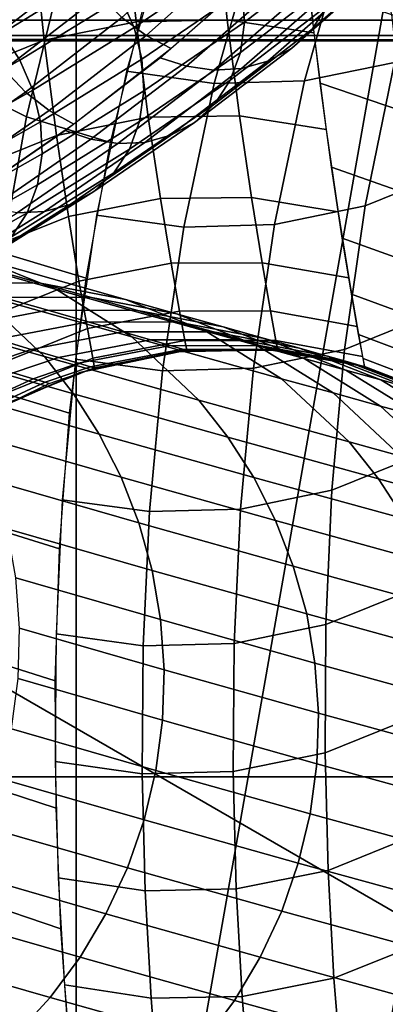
# Model space of a CAD drawing. Extents: x -43.1 to 43.1, y -41.3 to 41.3.
# Tile 426 of 656: x 0.741 to 0.897, y -0.862 to -0.443. Entities that reach past the tile are written whole.
import ezdxf

# ---------------------------------------------------------------- set-up
doc = ezdxf.new("R2010")
doc.units = 0
for name, color, linetype in [('CABLE', 18, 'CONTINUOUS'), ('CEILING_SUPPORT', 254, 'CONTINUOUS'), ('CLAMP', 254, 'CONTINUOUS'), ('METAL_BASE', 254, 'CONTINUOUS')]:
    doc.layers.add(name, color=color, linetype=linetype)

msp = doc.modelspace()

# ---------------------------------------------------------------- linework, layer by layer
at = {"layer": 'CABLE'}
for points in [[(0.8244, -0.3969, 81.0985), (0.8292, -0.4432, 80.9766), (0.7905, -0.444, 80.9757), (0.7857, -0.3979, 81.0981)], [(0.8614, -0.4024, 81.1015), (0.8662, -0.4488, 80.9797), (0.8292, -0.4432, 80.9766), (0.8244, -0.3969, 81.0985)], [(0.9287, -0.4132, 81.1594), (0.9327, -0.4591, 81.0456), (0.8992, -0.441, 81.0379), (0.8952, -0.3955, 81.1515)], [(0.7857, -0.3979, 81.0981), (0.7905, -0.444, 80.9757), (0.7514, -0.4518, 80.9773), (0.7466, -0.4058, 81.1004)], [(0.8366, -0.4442, 29.5301), (0.8779, -0.4125, 29.4531), (0.8769, -0.3992, 29.4582), (0.8357, -0.4308, 29.5349)], [(0.879, -0.4093, 82.0447), (0.8622, -0.4692, 81.9243), (0.9005, -0.4614, 81.9165), (0.9171, -0.4017, 82.0356)], [(0.7466, -0.4058, 81.1004), (0.7514, -0.4518, 80.9773), (0.7137, -0.467, 80.9816), (0.709, -0.421, 81.1056)], [(0.7897, -0.4465, 29.613), (0.8322, -0.4175, 29.5384), (0.8265, -0.405, 29.5402), (0.7841, -0.4339, 29.6146)], [(0.8037, -0.4049, 82.053), (0.7865, -0.4651, 81.93), (0.8237, -0.4703, 81.9287), (0.8407, -0.4102, 82.0505)], [(0.8654, -0.4472, 29.4321), (0.904, -0.4133, 29.3529), (0.9107, -0.4031, 29.3604), (0.872, -0.4371, 29.4398)], [(0.7234, -0.4098, 81.9793), (0.7095, -0.4673, 81.8605), (0.7439, -0.4844, 81.8661), (0.7578, -0.427, 81.9838)], [(0.7211, -0.4404, 29.4575), (0.7615, -0.4091, 29.3816), (0.7674, -0.4216, 29.3794), (0.7268, -0.453, 29.4556)], [(0.7845, -0.4422, 29.3794), (0.822, -0.4088, 29.3011), (0.8326, -0.4162, 29.3026), (0.7948, -0.4498, 29.3814)], [(0.8407, -0.4102, 82.0505), (0.8237, -0.4703, 81.9287), (0.8622, -0.4692, 81.9243), (0.879, -0.4093, 82.0447)], [(0.7337, -0.4489, 29.6879), (0.7767, -0.4224, 29.6146), (0.7678, -0.4127, 29.6131), (0.7249, -0.4391, 29.6862)], [(0.8349, -0.4571, 29.5239), (0.8763, -0.4254, 29.4469), (0.8779, -0.4125, 29.4531), (0.8366, -0.4442, 29.5301)], [(0.8568, -0.4552, 29.4243), (0.8952, -0.4214, 29.3454), (0.904, -0.4133, 29.3529), (0.8654, -0.4472, 29.4321)], [(0.793, -0.4599, 29.6099), (0.8357, -0.4308, 29.5349), (0.8322, -0.4175, 29.5384), (0.7897, -0.4465, 29.613)], [(0.7948, -0.4498, 29.3814), (0.8326, -0.4162, 29.3026), (0.8436, -0.4215, 29.3052), (0.8055, -0.4554, 29.3845)], [(0.7268, -0.453, 29.4556), (0.7674, -0.4216, 29.3794), (0.7753, -0.4327, 29.3787), (0.7344, -0.4643, 29.4552)], [(0.7411, -0.4604, 29.6882), (0.7841, -0.4339, 29.6146), (0.7767, -0.4224, 29.6146), (0.7337, -0.4489, 29.6879)], [(0.8465, -0.4608, 29.4167), (0.8848, -0.4272, 29.3382), (0.8952, -0.4214, 29.3454), (0.8568, -0.4552, 29.4243)], [(0.8008, -0.4593, 29.3938), (0.8381, -0.4267, 29.3172), (0.8496, -0.4301, 29.3209), (0.812, -0.4629, 29.398)], [(0.8306, -0.4688, 29.5168), (0.872, -0.4371, 29.4398), (0.8763, -0.4254, 29.4469), (0.8349, -0.4571, 29.5239)], [(0.7578, -0.427, 81.9838), (0.7439, -0.4844, 81.8661), (0.7797, -0.4954, 81.8685), (0.7936, -0.4381, 81.985)], [(0.7938, -0.4734, 29.6052), (0.8366, -0.4442, 29.5301), (0.8357, -0.4308, 29.5349), (0.793, -0.4599, 29.6099)], [(0.812, -0.4629, 29.398), (0.8496, -0.4301, 29.3209), (0.8615, -0.4315, 29.3258), (0.8236, -0.4646, 29.4033)], [(0.8236, -0.4646, 29.4033), (0.8615, -0.4315, 29.3258), (0.8734, -0.4306, 29.3316), (0.8353, -0.4639, 29.4096)], [(0.8353, -0.4639, 29.4096), (0.8734, -0.4306, 29.3316), (0.8848, -0.4272, 29.3382), (0.8465, -0.4608, 29.4167)], [(0.8992, -0.441, 81.0379), (0.9039, -0.4821, 80.9237), (0.8688, -0.4701, 80.9186), (0.864, -0.4293, 81.0326)], [(0.7344, -0.4643, 29.4552), (0.7753, -0.4327, 29.3787), (0.7845, -0.4422, 29.3794), (0.7435, -0.474, 29.4564)], [(0.7466, -0.4731, 29.6869), (0.7897, -0.4465, 29.613), (0.7841, -0.4339, 29.6146), (0.7411, -0.4604, 29.6882)], [(0.824, -0.4789, 29.5091), (0.8654, -0.4472, 29.4321), (0.872, -0.4371, 29.4398), (0.8306, -0.4688, 29.5168)], [(0.7435, -0.474, 29.4564), (0.7845, -0.4422, 29.3794), (0.7948, -0.4498, 29.3814), (0.7535, -0.4818, 29.4588)], [(0.8292, -0.4432, 80.9766), (0.8345, -0.484, 80.8542), (0.7957, -0.4846, 80.8531), (0.7905, -0.444, 80.9757)], [(0.8662, -0.4488, 80.9797), (0.8714, -0.4899, 80.8572), (0.8345, -0.484, 80.8542), (0.8292, -0.4432, 80.9766)], [(0.7498, -0.4866, 29.6841), (0.793, -0.4599, 29.6099), (0.7897, -0.4465, 29.613), (0.7466, -0.4731, 29.6869)], [(0.7905, -0.444, 80.9757), (0.7957, -0.4846, 80.8531), (0.7566, -0.4924, 80.8542), (0.7514, -0.4518, 80.9773)], [(0.792, -0.4864, 29.5993), (0.8349, -0.4571, 29.5239), (0.8366, -0.4442, 29.5301), (0.7938, -0.4734, 29.6052)], [(0.8154, -0.4868, 29.5012), (0.8568, -0.4552, 29.4243), (0.8654, -0.4472, 29.4321), (0.824, -0.4789, 29.5091)], [(0.9005, -0.4614, 81.9165), (0.888, -0.5223, 81.7957), (0.9248, -0.5074, 81.7858), (0.9371, -0.4467, 81.9055)], [(0.6988, -0.4843, 29.7616), (0.7411, -0.4604, 29.6882), (0.7337, -0.4489, 29.6879), (0.6914, -0.4728, 29.7611)], [(0.7514, -0.4518, 80.9773), (0.7566, -0.4924, 80.8542), (0.7188, -0.5076, 80.8576), (0.7137, -0.467, 80.9816)], [(0.7535, -0.4818, 29.4588), (0.7948, -0.4498, 29.3814), (0.8055, -0.4554, 29.3845), (0.764, -0.4875, 29.4623)], [(0.8053, -0.4923, 29.4933), (0.8465, -0.4608, 29.4167), (0.8568, -0.4552, 29.4243), (0.8154, -0.4868, 29.5012)], [(0.7042, -0.497, 29.7606), (0.7466, -0.4731, 29.6869), (0.7411, -0.4604, 29.6882), (0.6988, -0.4843, 29.7616)], [(0.7505, -0.5002, 29.6798), (0.7938, -0.4734, 29.6052), (0.793, -0.4599, 29.6099), (0.7498, -0.4866, 29.6841)], [(0.7603, -0.4902, 29.469), (0.8008, -0.4593, 29.3938), (0.812, -0.4629, 29.398), (0.7713, -0.494, 29.4736)], [(0.7877, -0.4982, 29.5923), (0.8306, -0.4688, 29.5168), (0.8349, -0.4571, 29.5239), (0.792, -0.4864, 29.5993)], [(0.6915, -0.4941, 29.5309), (0.7344, -0.4643, 29.4552), (0.7435, -0.474, 29.4564), (0.7004, -0.5039, 29.5323)], [(0.7713, -0.494, 29.4736), (0.812, -0.4629, 29.398), (0.8236, -0.4646, 29.4033), (0.7827, -0.4958, 29.4793)], [(0.7827, -0.4958, 29.4793), (0.8236, -0.4646, 29.4033), (0.8353, -0.4639, 29.4096), (0.7943, -0.4953, 29.4859)], [(0.7943, -0.4953, 29.4859), (0.8353, -0.4639, 29.4096), (0.8465, -0.4608, 29.4167), (0.8053, -0.4923, 29.4933)], [(0.8622, -0.4692, 81.9243), (0.8494, -0.5302, 81.8022), (0.888, -0.5223, 81.7957), (0.9005, -0.4614, 81.9165)], [(0.7095, -0.4673, 81.8605), (0.6994, -0.5251, 81.7407), (0.7336, -0.5422, 81.7472), (0.7439, -0.4844, 81.8661)], [(0.7865, -0.4651, 81.93), (0.7737, -0.5263, 81.8054), (0.8108, -0.5313, 81.8054), (0.8237, -0.4703, 81.9287)], [(0.7811, -0.5083, 29.5847), (0.824, -0.4789, 29.5091), (0.8306, -0.4688, 29.5168), (0.7877, -0.4982, 29.5923)], [(0.8237, -0.4703, 81.9287), (0.8108, -0.5313, 81.8054), (0.8494, -0.5302, 81.8022), (0.8622, -0.4692, 81.9243)], [(0.9039, -0.4821, 80.9237), (0.9087, -0.5182, 80.8087), (0.8736, -0.5059, 80.8041), (0.8688, -0.4701, 80.9186)], [(0.7004, -0.5039, 29.5323), (0.7435, -0.474, 29.4564), (0.7535, -0.4818, 29.4588), (0.7103, -0.5117, 29.535)], [(0.7073, -0.5106, 29.7581), (0.7498, -0.4866, 29.6841), (0.7466, -0.4731, 29.6869), (0.7042, -0.497, 29.7606)], [(0.7486, -0.5133, 29.6741), (0.792, -0.4864, 29.5993), (0.7938, -0.4734, 29.6052), (0.7505, -0.5002, 29.6798)], [(0.7725, -0.5162, 29.5767), (0.8154, -0.4868, 29.5012), (0.824, -0.4789, 29.5091), (0.7811, -0.5083, 29.5847)], [(0.7103, -0.5117, 29.535), (0.7535, -0.4818, 29.4588), (0.764, -0.4875, 29.4623), (0.7178, -0.5195, 29.5438)], [(0.7439, -0.4844, 81.8661), (0.7336, -0.5422, 81.7472), (0.7693, -0.5531, 81.7506), (0.7797, -0.4954, 81.8685)], [(0.7957, -0.4846, 80.8531), (0.8009, -0.5191, 80.7302), (0.7617, -0.5268, 80.7309), (0.7566, -0.4924, 80.8542)], [(0.8345, -0.484, 80.8542), (0.8396, -0.5187, 80.7313), (0.8009, -0.5191, 80.7302), (0.7957, -0.4846, 80.8531)], [(0.8714, -0.4899, 80.8572), (0.8765, -0.5249, 80.7341), (0.8396, -0.5187, 80.7313), (0.8345, -0.484, 80.8542)], [(0.708, -0.5243, 29.7542), (0.7505, -0.5002, 29.6798), (0.7498, -0.4866, 29.6841), (0.7073, -0.5106, 29.7581)], [(0.7442, -0.5252, 29.6674), (0.7877, -0.4982, 29.5923), (0.792, -0.4864, 29.5993), (0.7486, -0.5133, 29.6741)], [(0.7625, -0.5217, 29.5688), (0.8053, -0.4923, 29.4933), (0.8154, -0.4868, 29.5012), (0.7725, -0.5162, 29.5767)], [(0.7178, -0.5195, 29.5438), (0.7603, -0.4902, 29.469), (0.7713, -0.494, 29.4736), (0.7287, -0.5233, 29.5486)], [(0.7566, -0.4924, 80.8542), (0.7617, -0.5268, 80.7309), (0.7238, -0.542, 80.7335), (0.7188, -0.5076, 80.8576)], [(0.7515, -0.5247, 29.5613), (0.7943, -0.4953, 29.4859), (0.8053, -0.4923, 29.4933), (0.7625, -0.5217, 29.5688)], [(0.7287, -0.5233, 29.5486), (0.7713, -0.494, 29.4736), (0.7827, -0.4958, 29.4793), (0.74, -0.5252, 29.5545)], [(0.74, -0.5252, 29.5545), (0.7827, -0.4958, 29.4793), (0.7943, -0.4953, 29.4859), (0.7515, -0.5247, 29.5613)], [(0.706, -0.5375, 29.7489), (0.7486, -0.5133, 29.6741), (0.7505, -0.5002, 29.6798), (0.708, -0.5243, 29.7542)], [(0.7375, -0.5354, 29.6599), (0.7811, -0.5083, 29.5847), (0.7877, -0.4982, 29.5923), (0.7442, -0.5252, 29.6674)], [(0.9087, -0.5182, 80.8087), (0.9133, -0.5486, 80.6929), (0.8782, -0.536, 80.6889), (0.8736, -0.5059, 80.8041)], [(0.7289, -0.5434, 29.6521), (0.7725, -0.5162, 29.5767), (0.7811, -0.5083, 29.5847), (0.7375, -0.5354, 29.6599)], [(0.888, -0.5223, 81.7957), (0.8792, -0.5834, 81.6727), (0.9163, -0.5684, 81.6641), (0.9248, -0.5074, 81.7858)], [(0.7015, -0.5496, 29.7426), (0.7442, -0.5252, 29.6674), (0.7486, -0.5133, 29.6741), (0.706, -0.5375, 29.7489)], [(0.7189, -0.5491, 29.6443), (0.7625, -0.5217, 29.5688), (0.7725, -0.5162, 29.5767), (0.7289, -0.5434, 29.6521)], [(0.8396, -0.5187, 80.7313), (0.8442, -0.5465, 80.608), (0.8054, -0.5467, 80.6069), (0.8009, -0.5191, 80.7302)], [(0.8765, -0.5249, 80.7341), (0.881, -0.5529, 80.6102), (0.8442, -0.5465, 80.608), (0.8396, -0.5187, 80.7313)], [(0.7079, -0.5521, 29.6369), (0.7515, -0.5247, 29.5613), (0.7625, -0.5217, 29.5688), (0.7189, -0.5491, 29.6443)], [(0.8009, -0.5191, 80.7302), (0.8054, -0.5467, 80.6069), (0.7662, -0.5543, 80.6073), (0.7617, -0.5268, 80.7309)], [(0.8494, -0.5302, 81.8022), (0.8405, -0.5913, 81.6781), (0.8792, -0.5834, 81.6727), (0.888, -0.5223, 81.7957)], [(0.7567, -0.5578, 71.9995), (0.6909, -0.5393, 71.6942), (0.6569, -0.5258, 71.7023), (0.7227, -0.5443, 72.0076)], [(0.6947, -0.56, 29.7355), (0.7375, -0.5354, 29.6599), (0.7442, -0.5252, 29.6674), (0.7015, -0.5496, 29.7426)], [(0.6965, -0.5527, 29.6301), (0.74, -0.5252, 29.5545), (0.7515, -0.5247, 29.5613), (0.7079, -0.5521, 29.6369)], [(0.7617, -0.5268, 80.7309), (0.7662, -0.5543, 80.6073), (0.7283, -0.5695, 80.6093), (0.7238, -0.542, 80.7335)], [(0.7737, -0.5263, 81.8054), (0.7647, -0.5875, 81.6792), (0.8018, -0.5925, 81.6802), (0.8108, -0.5313, 81.8054)], [(0.8108, -0.5313, 81.8054), (0.8018, -0.5925, 81.6802), (0.8405, -0.5913, 81.6781), (0.8494, -0.5302, 81.8022)], [(0.7499, -0.5551, 72.3245), (0.6868, -0.5373, 72.0157), (0.6489, -0.5371, 72.0239), (0.7118, -0.5549, 72.3319)], [(0.786, -0.5621, 72.3172), (0.7227, -0.5443, 72.0076), (0.6868, -0.5373, 72.0157), (0.7499, -0.5551, 72.3245)], [(0.7887, -0.578, 71.9914), (0.723, -0.5596, 71.6862), (0.6909, -0.5393, 71.6942), (0.7567, -0.5578, 71.9995)], [(0.9133, -0.5486, 80.6929), (0.9173, -0.5728, 80.5764), (0.8822, -0.5599, 80.5732), (0.8782, -0.536, 80.6889)], [(0.7515, -0.5864, 71.6785), (0.6893, -0.5687, 71.3747), (0.6606, -0.5419, 71.3817), (0.723, -0.5596, 71.6862)], [(0.7336, -0.5422, 81.7472), (0.7265, -0.5996, 81.6269), (0.7622, -0.6105, 81.6311), (0.7693, -0.5531, 81.7506)], [(0.8202, -0.5755, 72.3099), (0.7567, -0.5578, 71.9995), (0.7227, -0.5443, 72.0076), (0.786, -0.5621, 72.3172)], [(0.8054, -0.5467, 80.6069), (0.809, -0.567, 80.4827), (0.7698, -0.5745, 80.4829), (0.7662, -0.5543, 80.6073)], [(0.8442, -0.5465, 80.608), (0.8477, -0.5669, 80.4835), (0.809, -0.567, 80.4827), (0.8054, -0.5467, 80.6069)], [(0.881, -0.5529, 80.6102), (0.8846, -0.5736, 80.4851), (0.8477, -0.5669, 80.4835), (0.8442, -0.5465, 80.608)], [(0.7715, -0.5612, 72.4425), (0.7499, -0.5551, 72.3245), (0.7118, -0.5549, 72.3319), (0.7334, -0.5611, 72.4493)], [(0.7662, -0.5543, 80.6073), (0.7698, -0.5745, 80.4829), (0.7318, -0.5898, 80.4842), (0.7283, -0.5695, 80.6093)], [(0.8077, -0.5682, 72.4357), (0.786, -0.5621, 72.3172), (0.7499, -0.5551, 72.3245), (0.7715, -0.5612, 72.4425)], [(0.8172, -0.6049, 71.9837), (0.7515, -0.5864, 71.6785), (0.723, -0.5596, 71.6862), (0.7887, -0.578, 71.9914)], [(0.8524, -0.5958, 72.3025), (0.7887, -0.578, 71.9914), (0.7567, -0.5578, 71.9995), (0.8202, -0.5755, 72.3099)], [(0.9173, -0.5728, 80.5764), (0.9202, -0.5901, 80.4602), (0.8852, -0.577, 80.458), (0.8822, -0.5599, 80.5732)], [(0.753, -0.5667, 72.5667), (0.7334, -0.5611, 72.4493), (0.6947, -0.5684, 72.4558), (0.7142, -0.574, 72.5726)], [(0.7912, -0.5668, 72.5606), (0.7715, -0.5612, 72.4425), (0.7334, -0.5611, 72.4493), (0.753, -0.5667, 72.5667)], [(0.8276, -0.5737, 72.5545), (0.8077, -0.5682, 72.4357), (0.7715, -0.5612, 72.4425), (0.7912, -0.5668, 72.5606)], [(0.8421, -0.5816, 72.4289), (0.8202, -0.5755, 72.3099), (0.786, -0.5621, 72.3172), (0.8077, -0.5682, 72.4357)], [(0.7639, -0.6022, 71.6749), (0.7019, -0.5845, 71.3715), (0.6893, -0.5687, 71.3747), (0.7515, -0.5864, 71.6785)], [(0.7702, -0.5716, 72.6843), (0.753, -0.5667, 72.5667), (0.7142, -0.574, 72.5726), (0.7314, -0.579, 72.6894)], [(0.8086, -0.5717, 72.679), (0.7912, -0.5668, 72.5606), (0.753, -0.5667, 72.5667), (0.7702, -0.5716, 72.6843)], [(0.809, -0.567, 80.4827), (0.8113, -0.5795, 80.356), (0.7721, -0.587, 80.3561), (0.7698, -0.5745, 80.4829)], [(0.8451, -0.5787, 72.6737), (0.8276, -0.5737, 72.5545), (0.7912, -0.5668, 72.5606), (0.8086, -0.5717, 72.679)], [(0.862, -0.5872, 72.5484), (0.8421, -0.5816, 72.4289), (0.8077, -0.5682, 72.4357), (0.8276, -0.5737, 72.5545)], [(0.8477, -0.5669, 80.4835), (0.85, -0.5795, 80.3564), (0.8113, -0.5795, 80.356), (0.809, -0.567, 80.4827)], [(0.8846, -0.5736, 80.4851), (0.8869, -0.5864, 80.3573), (0.85, -0.5795, 80.3564), (0.8477, -0.5669, 80.4835)], [(0.8792, -0.5834, 81.6727), (0.8738, -0.6432, 81.5489), (0.9111, -0.6282, 81.5413), (0.9163, -0.5684, 81.6641)], [(0.7849, -0.5759, 72.802), (0.7702, -0.5716, 72.6843), (0.7314, -0.579, 72.6894), (0.7459, -0.5833, 72.8063)], [(0.8234, -0.5759, 72.7976), (0.8086, -0.5717, 72.679), (0.7702, -0.5716, 72.6843), (0.7849, -0.5759, 72.802)], [(0.86, -0.5828, 72.7932), (0.8451, -0.5787, 72.6737), (0.8086, -0.5717, 72.679), (0.8234, -0.5759, 72.7976)], [(0.7698, -0.5745, 80.4829), (0.7721, -0.587, 80.3561), (0.7341, -0.6023, 80.3567), (0.7318, -0.5898, 80.4842)], [(0.7966, -0.5793, 72.9198), (0.7849, -0.5759, 72.802), (0.7459, -0.5833, 72.8063), (0.7575, -0.5867, 72.9231)], [(0.8352, -0.5793, 72.9164), (0.8234, -0.5759, 72.7976), (0.7849, -0.5759, 72.802), (0.7966, -0.5793, 72.9198)], [(0.8744, -0.6018, 72.4221), (0.8524, -0.5958, 72.3025), (0.8202, -0.5755, 72.3099), (0.8421, -0.5816, 72.4289)], [(0.8719, -0.5862, 72.913), (0.86, -0.5828, 72.7932), (0.8234, -0.5759, 72.7976), (0.8352, -0.5793, 72.9164)], [(0.8797, -0.5921, 72.6683), (0.862, -0.5872, 72.5484), (0.8276, -0.5737, 72.5545), (0.8451, -0.5787, 72.6737)], [(0.9202, -0.5901, 80.4602), (0.9221, -0.6005, 80.3447), (0.8871, -0.5872, 80.3436), (0.8852, -0.577, 80.458)], [(0.7459, -0.5833, 72.8063), (0.7314, -0.579, 72.6894), (0.7123, -0.5856, 72.6918), (0.7267, -0.5899, 72.8082)], [(0.8051, -0.5817, 73.0378), (0.7966, -0.5793, 72.9198), (0.7575, -0.5867, 72.9231), (0.766, -0.5892, 73.04)], [(0.8103, -0.5832, 73.1558), (0.8051, -0.5817, 73.0378), (0.766, -0.5892, 73.04), (0.7711, -0.5907, 73.1569)], [(0.8113, -0.5795, 80.356), (0.8121, -0.5837, 80.2289), (0.7729, -0.5912, 80.2289), (0.7721, -0.587, 80.3561)], [(0.8811, -0.6226, 72.2955), (0.8172, -0.6049, 71.9837), (0.7887, -0.578, 71.9914), (0.8524, -0.5958, 72.3025)], [(0.8438, -0.5818, 73.0355), (0.8352, -0.5793, 72.9164), (0.7966, -0.5793, 72.9198), (0.8051, -0.5817, 73.0378)], [(0.8491, -0.5833, 73.1547), (0.8438, -0.5818, 73.0355), (0.8051, -0.5817, 73.0378), (0.8103, -0.5832, 73.1558)], [(0.85, -0.5795, 80.3564), (0.8508, -0.5838, 80.2289), (0.8121, -0.5837, 80.2289), (0.8113, -0.5795, 80.356)], [(0.8806, -0.5886, 73.0332), (0.8719, -0.5862, 72.913), (0.8352, -0.5793, 72.9164), (0.8438, -0.5818, 73.0355)], [(0.8945, -0.6074, 72.5422), (0.8744, -0.6018, 72.4221), (0.8421, -0.5816, 72.4289), (0.862, -0.5872, 72.5484)], [(0.8859, -0.5901, 73.1535), (0.8806, -0.5886, 73.0332), (0.8438, -0.5818, 73.0355), (0.8491, -0.5833, 73.1547)], [(0.8947, -0.5962, 72.7888), (0.8797, -0.5921, 72.6683), (0.8451, -0.5787, 72.6737), (0.86, -0.5828, 72.7932)], [(0.8869, -0.5864, 80.3573), (0.8877, -0.5906, 80.2289), (0.8508, -0.5838, 80.2289), (0.85, -0.5795, 80.3564)], [(0.7748, -0.6193, 71.6716), (0.7129, -0.6016, 71.3684), (0.7019, -0.5845, 71.3715), (0.7639, -0.6022, 71.6749)], [(0.7575, -0.5867, 72.9231), (0.7459, -0.5833, 72.8063), (0.7267, -0.5899, 72.8082), (0.7383, -0.5933, 72.9246)], [(0.7666, -0.5931, 73.2739), (0.7666, -0.5931, 80.2289), (0.8121, -0.5837, 80.2289), (0.8065, -0.5843, 73.2739)], [(0.8065, -0.5843, 73.2739), (0.8103, -0.5832, 73.1558), (0.7711, -0.5907, 73.1569), (0.7729, -0.5912, 73.2739)], [(0.8474, -0.5835, 73.2739), (0.8491, -0.5833, 73.1547), (0.8103, -0.5832, 73.1558), (0.8065, -0.5843, 73.2739)], [(0.8065, -0.5843, 73.2739), (0.8121, -0.5837, 80.2289), (0.8508, -0.5838, 80.2289), (0.8474, -0.5835, 73.2739)], [(0.8405, -0.5913, 81.6781), (0.8349, -0.6512, 81.5532), (0.8738, -0.6432, 81.5489), (0.8792, -0.5834, 81.6727)], [(0.8877, -0.5906, 73.2739), (0.8859, -0.5901, 73.1535), (0.8491, -0.5833, 73.1547), (0.8474, -0.5835, 73.2739)], [(0.8474, -0.5835, 73.2739), (0.8877, -0.5906, 76.7514), (0.8877, -0.5906, 73.2739)], [(0.8877, -0.5906, 76.7514), (0.8474, -0.5835, 73.2739), (0.8508, -0.5838, 80.2289)], [(0.8508, -0.5838, 80.2289), (0.8877, -0.5906, 80.2289), (0.8877, -0.5906, 76.7514)], [(0.9068, -0.5996, 72.9096), (0.8947, -0.5962, 72.7888), (0.86, -0.5828, 72.7932), (0.8719, -0.5862, 72.913)], [(0.7721, -0.587, 80.3561), (0.7729, -0.5912, 80.2289), (0.7349, -0.6064, 80.2289), (0.7341, -0.6023, 80.3567)], [(0.766, -0.5892, 73.04), (0.7575, -0.5867, 72.9231), (0.7383, -0.5933, 72.9246), (0.7468, -0.5958, 73.041)], [(0.7711, -0.5907, 73.1569), (0.766, -0.5892, 73.04), (0.7468, -0.5958, 73.041), (0.7519, -0.5973, 73.1575)], [(0.8296, -0.6206, 71.98), (0.7639, -0.6022, 71.6749), (0.7515, -0.5864, 71.6785), (0.8172, -0.6049, 71.9837)], [(0.7647, -0.5875, 81.6792), (0.7591, -0.6473, 81.5525), (0.7962, -0.6523, 81.5543), (0.8018, -0.5925, 81.6802)], [(0.9124, -0.6123, 72.663), (0.8945, -0.6074, 72.5422), (0.862, -0.5872, 72.5484), (0.8797, -0.5921, 72.6683)], [(0.9156, -0.602, 73.0308), (0.9068, -0.5996, 72.9096), (0.8719, -0.5862, 72.913), (0.8806, -0.5886, 73.0332)], [(0.9209, -0.6035, 73.1523), (0.9156, -0.602, 73.0308), (0.8806, -0.5886, 73.0332), (0.8859, -0.5901, 73.1535)], [(0.9258, -0.6055, 73.2739), (0.9209, -0.6035, 73.1523), (0.8859, -0.5901, 73.1535), (0.8877, -0.5906, 73.2739)], [(0.9221, -0.6005, 80.3447), (0.9227, -0.604, 80.2289), (0.8877, -0.5906, 80.2289), (0.8871, -0.5872, 80.3436)], [(0.7468, -0.5958, 73.041), (0.7383, -0.5933, 72.9246), (0.7197, -0.6019, 72.9261), (0.7281, -0.6044, 73.042)], [(0.7291, -0.6096, 73.2739), (0.7349, -0.6064, 80.2289), (0.7666, -0.5931, 80.2289), (0.7666, -0.5931, 73.2739)], [(0.7729, -0.5912, 73.2739), (0.7711, -0.5907, 73.1569), (0.7519, -0.5973, 73.1575), (0.7536, -0.5978, 73.2739)], [(0.8018, -0.5925, 81.6802), (0.7962, -0.6523, 81.5543), (0.8349, -0.6512, 81.5532), (0.8405, -0.5913, 81.6781)], [(0.9275, -0.6164, 72.7844), (0.9124, -0.6123, 72.663), (0.8797, -0.5921, 72.6683), (0.8947, -0.5962, 72.7888)], [(0.8877, -0.5906, 73.2739), (0.8877, -0.5906, 80.2289), (0.9227, -0.604, 80.2289), (0.9258, -0.6055, 73.2739)], [(0.7519, -0.5973, 73.1575), (0.7468, -0.5958, 73.041), (0.7281, -0.6044, 73.042), (0.7332, -0.6059, 73.158)], [(0.7536, -0.5978, 73.2739), (0.7519, -0.5973, 73.1575), (0.7332, -0.6059, 73.158), (0.7291, -0.6096, 73.2739)], [(0.9032, -0.6287, 72.4156), (0.8811, -0.6226, 72.2955), (0.8524, -0.5958, 72.3025), (0.8744, -0.6018, 72.4221)], [(0.9397, -0.6197, 72.9062), (0.9275, -0.6164, 72.7844), (0.8947, -0.5962, 72.7888), (0.9068, -0.5996, 72.9096)], [(0.7842, -0.6376, 71.6685), (0.7223, -0.6199, 71.3656), (0.7129, -0.6016, 71.3684), (0.7748, -0.6193, 71.6716)], [(0.7265, -0.5996, 81.6269), (0.7223, -0.657, 81.5025), (0.7579, -0.6681, 81.5073), (0.7622, -0.6105, 81.6311)], [(0.8406, -0.6378, 71.9767), (0.7748, -0.6193, 71.6716), (0.7639, -0.6022, 71.6749), (0.8296, -0.6206, 71.98)], [(0.9235, -0.6342, 72.5364), (0.9032, -0.6287, 72.4156), (0.8744, -0.6018, 72.4221), (0.8945, -0.6074, 72.5422)], [(0.8936, -0.6383, 72.2923), (0.8296, -0.6206, 71.98), (0.8172, -0.6049, 71.9837), (0.8811, -0.6226, 72.2955)], [(0.9415, -0.6391, 72.6579), (0.9235, -0.6342, 72.5364), (0.8945, -0.6074, 72.5422), (0.9124, -0.6123, 72.663)], [(0.8499, -0.6561, 71.9736), (0.7842, -0.6376, 71.6685), (0.7748, -0.6193, 71.6716), (0.8406, -0.6378, 71.9767)], [(0.7917, -0.657, 71.6657), (0.73, -0.6393, 71.3631), (0.7223, -0.6199, 71.3656), (0.7842, -0.6376, 71.6685)], [(0.9047, -0.6554, 72.2892), (0.8406, -0.6378, 71.9767), (0.8296, -0.6206, 71.98), (0.8936, -0.6383, 72.2923)], [(0.9158, -0.6444, 72.4126), (0.8936, -0.6383, 72.2923), (0.8811, -0.6226, 72.2955), (0.9032, -0.6287, 72.4156)], [(0.8738, -0.6432, 81.5489), (0.8712, -0.7003, 81.4251), (0.9087, -0.6852, 81.4185), (0.9111, -0.6282, 81.5413)], [(0.7973, -0.6773, 71.6633), (0.7357, -0.6596, 71.3609), (0.73, -0.6393, 71.3631), (0.7917, -0.657, 71.6657)], [(0.8574, -0.6755, 71.9708), (0.7917, -0.657, 71.6657), (0.7842, -0.6376, 71.6685), (0.8499, -0.6561, 71.9736)], [(0.9141, -0.6738, 72.2864), (0.8499, -0.6561, 71.9736), (0.8406, -0.6378, 71.9767), (0.9047, -0.6554, 72.2892)], [(0.9269, -0.6615, 72.4097), (0.9047, -0.6554, 72.2892), (0.8936, -0.6383, 72.2923), (0.9158, -0.6444, 72.4126)], [(0.8349, -0.6512, 81.5532), (0.8323, -0.7083, 81.4285), (0.8712, -0.7003, 81.4251), (0.8738, -0.6432, 81.5489)], [(0.7591, -0.6473, 81.5525), (0.7565, -0.7042, 81.4264), (0.7935, -0.7094, 81.4288), (0.7962, -0.6523, 81.5543)], [(0.7962, -0.6523, 81.5543), (0.7935, -0.7094, 81.4288), (0.8323, -0.7083, 81.4285), (0.8349, -0.6512, 81.5532)], [(0.7223, -0.657, 81.5025), (0.7207, -0.713, 81.3752), (0.7561, -0.7242, 81.3804), (0.7579, -0.6681, 81.5073)], [(0.8631, -0.6958, 71.9683), (0.7973, -0.6773, 71.6633), (0.7917, -0.657, 71.6657), (0.8574, -0.6755, 71.9708)], [(0.9217, -0.6932, 72.2839), (0.8574, -0.6755, 71.9708), (0.8499, -0.6561, 71.9736), (0.9141, -0.6738, 72.2864)], [(0.8009, -0.6982, 71.6613), (0.7393, -0.6805, 71.3591), (0.7357, -0.6596, 71.3609), (0.7973, -0.6773, 71.6633)], [(0.8666, -0.7167, 71.9663), (0.8009, -0.6982, 71.6613), (0.7973, -0.6773, 71.6633), (0.8631, -0.6958, 71.9683)], [(0.9274, -0.7135, 72.2817), (0.8631, -0.6958, 71.9683), (0.8574, -0.6755, 71.9708), (0.9217, -0.6932, 72.2839)], [(0.8024, -0.7195, 71.6597), (0.7409, -0.7018, 71.3577), (0.7393, -0.6805, 71.3591), (0.8009, -0.6982, 71.6613)], [(0.8712, -0.7003, 81.4251), (0.8709, -0.7548, 81.2991), (0.9085, -0.7397, 81.2935), (0.9087, -0.6852, 81.4185)], [(0.8681, -0.738, 71.9647), (0.8024, -0.7195, 71.6597), (0.8009, -0.6982, 71.6613), (0.8666, -0.7167, 71.9663)], [(0.9311, -0.7344, 72.2798), (0.8666, -0.7167, 71.9663), (0.8631, -0.6958, 71.9683), (0.9274, -0.7135, 72.2817)], [(0.8017, -0.741, 71.6586), (0.7403, -0.7233, 71.3566), (0.7409, -0.7018, 71.3577), (0.8024, -0.7195, 71.6597)], [(0.8323, -0.7083, 81.4285), (0.8318, -0.7628, 81.3017), (0.8709, -0.7548, 81.2991), (0.8712, -0.7003, 81.4251)], [(0.7565, -0.7042, 81.4264), (0.7561, -0.7585, 81.2985), (0.7931, -0.7638, 81.3014), (0.7935, -0.7094, 81.4288)], [(0.7935, -0.7094, 81.4288), (0.7931, -0.7638, 81.3014), (0.8318, -0.7628, 81.3017), (0.8323, -0.7083, 81.4285)], [(0.7207, -0.713, 81.3752), (0.7212, -0.7669, 81.2436), (0.7565, -0.7784, 81.249), (0.7561, -0.7242, 81.3804)], [(0.8674, -0.7595, 71.9636), (0.8017, -0.741, 71.6586), (0.8024, -0.7195, 71.6597), (0.8681, -0.738, 71.9647)], [(0.9326, -0.7557, 72.2784), (0.8681, -0.738, 71.9647), (0.8666, -0.7167, 71.9663), (0.9311, -0.7344, 72.2798)], [(0.7989, -0.7623, 71.6579), (0.7375, -0.7447, 71.356), (0.7403, -0.7233, 71.3566), (0.8017, -0.741, 71.6586)], [(0.932, -0.7772, 72.2773), (0.8674, -0.7595, 71.9636), (0.8681, -0.738, 71.9647), (0.9326, -0.7557, 72.2784)], [(0.8709, -0.7548, 81.2991), (0.8722, -0.8048, 81.1737), (0.9099, -0.7896, 81.1691), (0.9085, -0.7397, 81.2935)], [(0.7939, -0.7833, 71.6577), (0.7325, -0.7657, 71.3558), (0.7375, -0.7447, 71.356), (0.7989, -0.7623, 71.6579)], [(0.8646, -0.7808, 71.9629), (0.7989, -0.7623, 71.6579), (0.8017, -0.741, 71.6586), (0.8674, -0.7595, 71.9636)], [(0.8318, -0.7628, 81.3017), (0.8331, -0.8126, 81.1756), (0.8722, -0.8048, 81.1737), (0.8709, -0.7548, 81.2991)], [(0.7561, -0.7585, 81.2985), (0.7574, -0.808, 81.1718), (0.7944, -0.8135, 81.1749), (0.7931, -0.7638, 81.3014)], [(0.9292, -0.7985, 72.2767), (0.8646, -0.7808, 71.9629), (0.8674, -0.7595, 71.9636), (0.932, -0.7772, 72.2773)], [(0.7868, -0.8037, 71.658), (0.7255, -0.7861, 71.3561), (0.7325, -0.7657, 71.3558), (0.7939, -0.7833, 71.6577)], [(0.7931, -0.7638, 81.3014), (0.7944, -0.8135, 81.1749), (0.8331, -0.8126, 81.1756), (0.8318, -0.7628, 81.3017)], [(0.8595, -0.8018, 71.9627), (0.7939, -0.7833, 71.6577), (0.7989, -0.7623, 71.6579), (0.8646, -0.7808, 71.9629)], [(0.7212, -0.7669, 81.2436), (0.7233, -0.8178, 81.1069), (0.7585, -0.8296, 81.1122), (0.7565, -0.7784, 81.249)], [(0.9242, -0.8195, 72.2765), (0.8595, -0.8018, 71.9627), (0.8646, -0.7808, 71.9629), (0.9292, -0.7985, 72.2767)], [(0.7777, -0.8233, 71.6588), (0.7164, -0.8056, 71.3568), (0.7255, -0.7861, 71.3561), (0.7868, -0.8037, 71.658)], [(0.8525, -0.8222, 71.963), (0.7868, -0.8037, 71.658), (0.7939, -0.7833, 71.6577), (0.8595, -0.8018, 71.9627)], [(0.8722, -0.8048, 81.1737), (0.8747, -0.8507, 81.0455), (0.9125, -0.8355, 81.0416), (0.9099, -0.7896, 81.1691)], [(0.8433, -0.8417, 71.9638), (0.7777, -0.8233, 71.6588), (0.7868, -0.8037, 71.658), (0.8525, -0.8222, 71.963)], [(0.9172, -0.8399, 72.2768), (0.8525, -0.8222, 71.963), (0.8595, -0.8018, 71.9627), (0.9242, -0.8195, 72.2765)], [(0.7667, -0.8417, 71.66), (0.7054, -0.8241, 71.3579), (0.7164, -0.8056, 71.3568), (0.7777, -0.8233, 71.6588)], [(0.8331, -0.8126, 81.1756), (0.8356, -0.8585, 81.0468), (0.8747, -0.8507, 81.0455), (0.8722, -0.8048, 81.1737)], [(0.7574, -0.808, 81.1718), (0.76, -0.8534, 81.0427), (0.7969, -0.8592, 81.0458), (0.7944, -0.8135, 81.1749)], [(0.7944, -0.8135, 81.1749), (0.7969, -0.8592, 81.0458), (0.8356, -0.8585, 81.0468), (0.8331, -0.8126, 81.1756)], [(0.7233, -0.8178, 81.1069), (0.7266, -0.8636, 80.9674), (0.7617, -0.8758, 80.9723), (0.7585, -0.8296, 81.1122)], [(0.754, -0.8589, 71.6617), (0.6927, -0.8413, 71.3594), (0.7054, -0.8241, 71.3579), (0.7667, -0.8417, 71.66)], [(0.8324, -0.8602, 71.965), (0.7667, -0.8417, 71.66), (0.7777, -0.8233, 71.6588), (0.8433, -0.8417, 71.9638)], [(0.9081, -0.8595, 72.2775), (0.8433, -0.8417, 71.9638), (0.8525, -0.8222, 71.963), (0.9172, -0.8399, 72.2768)], [(0.8747, -0.8507, 81.0455), (0.878, -0.8916, 80.9141), (0.9159, -0.8764, 80.911), (0.9125, -0.8355, 81.0416)], [(0.7397, -0.8745, 71.6638), (0.6784, -0.8569, 71.3613), (0.6927, -0.8413, 71.3594), (0.754, -0.8589, 71.6617)], [(0.8196, -0.8773, 71.9667), (0.754, -0.8589, 71.6617), (0.7667, -0.8417, 71.66), (0.8324, -0.8602, 71.965)], [(0.8971, -0.878, 72.2786), (0.8324, -0.8602, 71.965), (0.8433, -0.8417, 71.9638), (0.9081, -0.8595, 72.2775)], [(0.76, -0.8534, 81.0427), (0.7633, -0.8939, 80.9109), (0.8001, -0.8999, 80.9139), (0.7969, -0.8592, 81.0458)], [(0.8356, -0.8585, 81.0468), (0.8389, -0.8994, 80.915), (0.878, -0.8916, 80.9141), (0.8747, -0.8507, 81.0455)], [(0.8054, -0.893, 71.9688), (0.7397, -0.8745, 71.6638), (0.754, -0.8589, 71.6617), (0.8196, -0.8773, 71.9667)], [(0.7969, -0.8592, 81.0458), (0.8001, -0.8999, 80.9139), (0.8389, -0.8994, 80.915), (0.8356, -0.8585, 81.0468)], [(0.8844, -0.8951, 72.2801), (0.8196, -0.8773, 71.9667), (0.8324, -0.8602, 71.965), (0.8971, -0.878, 72.2786)]]:
    msp.add_3dface(points, dxfattribs=at)
at = {"layer": 'CEILING_SUPPORT'}
for points in [[(0.068, -0.0542, 101.9285), (0.7651, 0, 101.9285), (0.7651, -0.7651, 101.9285), (0, -0.7651, 101.9285)], [(0.068, -0.0542, 101.859), (0.7651, 0, 101.859), (0.7651, -0.7651, 101.859), (0, -0.7651, 101.859)], [(0.7651, 0, 101.9285), (1.5301, 0, 101.9285), (1.5301, -0.7651, 101.9285), (0.7651, -0.7651, 101.9285)], [(0.7651, 0, 101.859), (1.5301, 0, 101.859), (1.5301, -0.7651, 101.859), (0.7651, -0.7651, 101.859)], [(0, -0.7651, 101.9285), (0.7651, -0.7651, 101.9285), (0.7651, -1.5301, 101.9285), (0, -1.5301, 101.9285)], [(0, -0.7651, 101.859), (0.7651, -0.7651, 101.859), (0.7651, -1.5301, 101.859), (0, -1.5301, 101.859)], [(0.7651, -0.7651, 101.9285), (1.5301, -0.7651, 101.9285), (1.5301, -1.5301, 101.9285), (0.7651, -1.5301, 101.9285)], [(0.7651, -0.7651, 101.859), (1.5301, -0.7651, 101.859), (1.5301, -1.5301, 101.859), (0.7651, -1.5301, 101.859)]]:
    msp.add_3dface(points, dxfattribs=at)
at = {"layer": 'CLAMP'}
for points in [[(-0.6955, -0.4326, 93.7344), (3.3384, -0.4326, 93.7344), (3.3384, -0.4434, 93.6914), (-0.6955, -0.4434, 93.6914)], [(-0.6955, -0.4434, 93.515), (3.3384, -0.4434, 93.515), (3.3384, -0.4326, 93.472), (-0.6955, -0.4326, 93.472)], [(-0.6955, -0.4434, 93.6914), (3.3384, -0.4434, 93.6914), (3.3384, -0.4499, 93.6475), (-0.6955, -0.4499, 93.6475)], [(-0.6955, -0.4499, 93.5589), (3.3384, -0.4499, 93.5589), (3.3384, -0.4434, 93.515), (-0.6955, -0.4434, 93.515)], [(-0.6955, -0.4499, 93.6475), (3.3384, -0.4499, 93.6475), (3.3384, -0.4521, 93.6032), (-0.6955, -0.4521, 93.6032)], [(3.3384, -0.4521, 93.6032), (3.3384, -0.4499, 93.5589), (-0.6955, -0.4499, 93.5589), (1.3214, -0.4521, 93.6032)], [(-0.6955, -0.4499, 93.5589), (-0.6955, -0.4521, 93.6032), (1.3214, -0.4521, 93.6032)]]:
    msp.add_3dface(points, dxfattribs=at)
at = {"layer": 'METAL_BASE'}
for points in [[(-1.669, 0.6609, 8.6989), (-0.8194, 1.6735, 8.6989), (0.4824, 1.903, 8.6989), (1.6271, -1.2421, 8.6989)], [(2.0792, 0, 8.6989), (1.6271, -1.2421, 8.6989), (0.4824, 1.903, 8.6989), (1.6271, 1.2421, 8.6989)], [(-0.9992, 1.3658, 8.6989), (-1.609, 0.3096, 8.6989), (-1.3972, -0.8914, 8.6989), (1.2928, 1.3658, 8.6989)], [(-1.3972, -0.8914, 8.6989), (-0.463, -1.6754, 8.6989), (0.7566, -1.6754, 8.6989), (1.2928, 1.3658, 8.6989)], [(1.9026, 0.3096, 8.6989), (1.2928, 1.3658, 8.6989), (0.7566, -1.6754, 8.6989), (1.6908, -0.8914, 8.6989)], [(-0.8992, 1.2466, 0.6411), (-1.4558, 0.2826, 0.6411), (-1.2625, -0.8137, 0.6411), (1.1929, 1.2466, 0.6411)], [(-1.2625, -0.8137, 0.6411), (-0.4098, -1.5292, 0.6411), (0.7034, -1.5292, 0.6411), (1.1929, 1.2466, 0.6411)], [(1.7494, 0.2826, 0.6411), (1.1929, 1.2466, 0.6411), (0.7034, -1.5292, 0.6411), (1.5562, -0.8137, 0.6411)], [(-0.8194, -1.6735, 8.6989), (-1.669, -0.6609, 8.6989), (-1.669, 0.6609, 8.6989), (1.6271, -1.2421, 8.6989)], [(1.1929, -1.2466, 0.6411), (1.3934, -1.046, 0.6411), (1.5562, -0.8137, 0.6411), (0.7034, -1.5292, 0.6411)]]:
    msp.add_3dface(points, dxfattribs=at)

doc.saveas('drawing.dxf')
